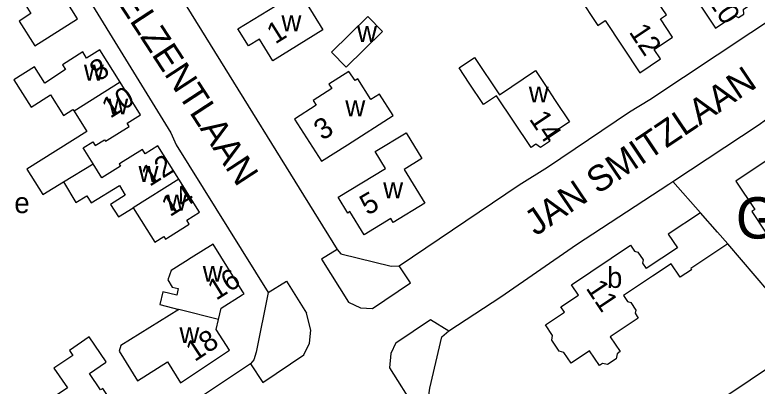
# Model space of a CAD drawing. Extents: x 161141 to 163125, y 381621 to 383200.
# Drawn here: x 161456 to 161599.7, y 382560 to 382631.8 of the extents above; entities that cross this region are included whole.
import ezdxf

# ---------------------------------------------------------------- set-up
doc = ezdxf.new("R2010")
doc.units = 0
for name, color, linetype in [('BLT_Basislijn', 7, 'Continuous'), ('BLT_Bebouwing', 7, 'Continuous'), ('BLT_Bebouwing_beschrifting', 7, 'Continuous'), ('BLT_Centroide', 7, 'Continuous'), ('BLT_Huisnummer', 7, 'Continuous'), ('BLT_Onderverdeling_panden', 7, 'Continuous'), ('BLT_Straatnaam', 7, 'Continuous')]:
    doc.layers.add(name, color=color, linetype=linetype)

msp = doc.modelspace()

# ---------------------------------------------------------------- linework, layer by layer
at = {"layer": 'BLT_Basislijn'}
for p, q in [((161489.29, 382633.37), (161518.38, 382586.43)), ((161588.7, 382593.54), (161583.38, 382599.59)), ((161501.56, 382564.28), (161458.76, 382535.94))]:
    msp.add_line(p, q, dxfattribs=at)
for points in [[(161461.16, 382649.62), (161486.19, 382609.02), (161487.2, 382606.7), (161505, 382578.09)], [(161583.38, 382599.59), (161600.08, 382610.61), (161602.52, 382612.44), (161638.32, 382636.48), (161640.35, 382638.04), (161641.81, 382638.17)], [(161530.36, 382583.29), (161553.59, 382598.92), (161559.11, 382602.36), (161574.98, 382613.05), (161578.9, 382615.43), (161611.5, 382637.13)], [(161540.01, 382570.67), (161550.08, 382577.24), (161564.71, 382587.37), (161582.58, 382599.07), (161583.38, 382599.59)], [(161609.88, 382568.97), (161594.03, 382587.55)], [(161518.38, 382586.43), (161515.34, 382584.53), (161520.56, 382576.21), (161522.92, 382575.15), (161525.2, 382575)], [(161518.38, 382586.43), (161519.1, 382585.6), (161528.83, 382583.18), (161530.36, 382583.29)], [(161525.2, 382575), (161532.59, 382579.96), (161530.36, 382583.29)], [(161505, 382578.09), (161508.54, 382580.31), (161512.44, 382574.1)], [(161505, 382578.09), (161502.67, 382566.58), (161502.26, 382565.08), (161501.56, 382564.28)], [(161501.56, 382564.28), (161503.95, 382560.72), (161511.91, 382566.07), (161513.04, 382568.31), (161513.25, 382570.84), (161512.44, 382574.1)], [(161529.72, 382568.39), (161536.42, 382572.9), (161540.01, 382570.67)], [(161536, 382557.27), (161536.32, 382559.59), (161538.66, 382569.56), (161540.01, 382570.67)], [(161529.72, 382568.39), (161528.79, 382566.3), (161528.51, 382563.55), (161533.46, 382555.67), (161536, 382557.27)], [(161552.33, 382530.41), (161609.88, 382568.98)]]:
    msp.add_lwpolyline(points, dxfattribs=at)
at = {"layer": 'BLT_Bebouwing'}
for p, q in [((161594.03, 382587.55), (161586.84, 382582.77)), ((161584.25, 382586.78), (161578.23, 382582.77)), ((161484.04, 382575.78), (161487.73, 382574.85))]:
    msp.add_line(p, q, dxfattribs=at)
for points in [[(161565.6, 382646.44), (161570.57, 382638.97), (161565.17, 382635.38), (161568.88, 382629.8), (161570.24, 382630.71), (161576.96, 382620.61), (161580.98, 382623.29), (161579.75, 382625.13), (161583.33, 382627.52), (161580.99, 382631.04), (161582.16, 382631.82), (161579.39, 382635.98), (161577.48, 382638.85), (161573.95, 382644.15), (161576.38, 382645.76), (161572.75, 382651.21)], [(161592.13, 382642.26), (161591.05, 382643.89), (161585.35, 382640.1), (161580.65, 382647.14), (161577.35, 382644.94), (161580.57, 382640.11), (161583.34, 382635.95), (161586.02, 382637.73), (161591.65, 382629.28), (161595.27, 382631.7), (161596.1, 382631.29), (161597.12, 382631.97), (161597.06, 382632.93), (161597.95, 382633.52)], [(161457.09, 382635.25), (161459.08, 382632.07), (161456.8, 382630.63), (161459.81, 382625.84), (161468.1, 382631.05), (161461.17, 382642.07), (161460.42, 382641.61)], [(161520.1, 382621.73), (161517.29, 382624.6), (161524.33, 382631.49), (161527.16, 382628.6), (161520.1, 382621.73)], [(161476.37, 382618.78), (161472.42, 382625.06), (161469.85, 382623.44), (161469.09, 382624.65), (161465.18, 382622.19), (161465.76, 382621.26), (161461.76, 382618.63), (161459.77, 382621.8), (161455.74, 382619.27), (161459.09, 382613.95), (161462.87, 382616.33), (161465.35, 382612.38), (161467.21, 382613.55), (161467.45, 382613.18)], [(161558.57, 382618.35), (161560.61, 382615.28), (161563.38, 382611.12), (161559.22, 382608.35), (161559.49, 382607.32), (161557.74, 382606.16), (161556.87, 382606.78), (161555.93, 382606.15), (161549.25, 382616.14), (161546.73, 382614.46), (161543.96, 382618.62), (161541.97, 382621.61), (161544.97, 382623.61), (161549.79, 382616.38), (161556.78, 382621.04), (161558.57, 382618.35)], [(161521.83, 382619.12), (161520.64, 382620.89), (161516.78, 382618.42), (161517.33, 382617.57), (161513.72, 382615.26), (161514.32, 382614.33), (161510.12, 382611.65), (161515.35, 382603.49), (161520.35, 382606.69), (161529.2, 382612.35), (161526.54, 382616.51), (161524.91, 382615.47), (161522.36, 382619.46), (161521.83, 382619.12)], [(161632.81, 382613), (161631.72, 382612.28), (161625.99, 382620.9), (161607.34, 382608.49), (161606.86, 382609.22), (161605.15, 382608.08), (161606.11, 382606.65), (161595.57, 382599.64), (161599.23, 382594.14), (161598.7, 382593.78), (161601.47, 382589.62), (161609.32, 382577.81), (161617.74, 382583.42), (161613.79, 382589.36), (161614.82, 382590.05), (161613.54, 382591.97), (161616.6, 382594.01), (161615.3, 382595.96), (161627.8, 382604.27), (161629.99, 382600.97)], [(161471.12, 382603.02), (161469.19, 382606.09), (161471.04, 382607.26), (161471.5, 382606.54), (161473.32, 382607.68), (161473.53, 382607.36), (161473.86, 382607.57), (161478.1, 382610.23), (161477.7, 382610.85), (161480.31, 382612.5), (161476.37, 382618.78)], [(161467.45, 382613.18), (161469.89, 382609.29), (161458.29, 382602), (161461.39, 382597.06), (161465.36, 382599.49)], [(161487.7, 382600.06), (161483.66, 382606.48), (161481.2, 382604.93), (161480.66, 382605.79), (161476.43, 382603.13), (161476.16, 382602.97), (161476.41, 382602.58), (161472.79, 382600.3), (161471.12, 382603.02)], [(161478.89, 382594.52), (161483.07, 382587.87), (161484.81, 382588.97), (161485.13, 382588.46), (161485.33, 382588.58), (161485.49, 382588.68), (161489.73, 382591.35), (161489.26, 382592.09), (161491.73, 382593.64), (161487.7, 382600.06)], [(161465.36, 382599.49), (161467.77, 382595.55), (161469.87, 382596.83), (161470.72, 382595.44), (161476.2, 382598.79), (161477.35, 382596.97), (161474.47, 382595.16), (161476.01, 382592.72), (161478.89, 382594.52)], [(161588.7, 382593.54), (161582.5, 382589.41), (161584.25, 382586.78)], [(161594.03, 382587.55), (161592.03, 382589.8), (161588.7, 382593.54)], [(161495.42, 382572.9), (161495.91, 382575.08), (161500, 382577.65), (161500.37, 382577.87), (161500, 382578.45), (161494.34, 382587.46), (161490.1, 382584.8), (161489, 382584.1), (161486.22, 382582.35), (161485.55, 382580.53), (161486.43, 382579.12), (161487.61, 382578.85), (161487.33, 382577.62), (161484.6, 382578.25), (161484.04, 382575.78)], [(161579.44, 382581.28), (161573.79, 382577.51), (161574.57, 382576.34), (161575.21, 382576.2), (161576.2, 382574.71), (161576.07, 382574.08), (161576.68, 382573.17), (161571.26, 382569.54), (161573.19, 382566.67), (161572.6, 382566.27), (161572.37, 382565.26), (161570.73, 382564.18), (161569.76, 382564.38), (161569.17, 382563.98), (161567.24, 382566.85), (161563.66, 382564.45), (161562.28, 382566.52), (161561.38, 382566.73), (161559.95, 382568.86), (161560.1, 382569.77), (161558.72, 382571.84), (161562.38, 382574.29), (161561.69, 382575.32), (161565.09, 382577.6), (161563.75, 382579.6), (161575.18, 382587.26), (161575.98, 382586.09), (161576.62, 382585.94), (161577.63, 382584.46), (161577.53, 382583.8), (161578.23, 382582.77)], [(161586.84, 382582.77), (161587.01, 382582.52), (161584.81, 382581.05), (161583.06, 382583.68), (161579.44, 382581.28)], [(161487.73, 382574.85), (161476.49, 382567.87), (161476.15, 382566.73), (161479.68, 382561.04), (161485.51, 382564.66), (161488.03, 382560.64), (161497.52, 382566.92), (161494.97, 382570.96), (161495.42, 382572.9)]]:
    msp.add_lwpolyline(points, dxfattribs=at)
for points in [[(161499.16, 382629.1), (161510.99, 382636.44), (161515.6, 382628.93), (161505.92, 382622.91), (161503.33, 382627.13), (161501.2, 382625.81)], [(161531.74, 382609.03), (161534.79, 382604.01), (161531.37, 382601.93), (161535.36, 382595.37), (161529.23, 382591.64), (161528.76, 382592.42), (161523.59, 382589.27), (161520.85, 382593.76), (161520.42, 382593.49), (161518.56, 382596.55), (161527.71, 382602.11), (161525.73, 382605.37)], [(161470.37, 382569.5), (161466.53, 382566.91), (161467.19, 382565.94), (161463.53, 382563.47), (161466.12, 382559.63), (161462.16, 382556.96), (161468.98, 382546.86), (161470.05, 382547.58), (161470.66, 382547.28), (161472.35, 382548.42), (161472.29, 382549.1), (161473.86, 382550.17), (161474.48, 382549.87), (161476.17, 382551.02), (161476.11, 382551.69), (161477.18, 382552.41), (161474.97, 382555.68), (161475.41, 382555.97), (161472.99, 382559.56), (161472.56, 382559.27), (161470.41, 382562.46), (161473.48, 382564.54), (161473.65, 382564.66)]]:
    msp.add_lwpolyline(points, close=True, dxfattribs=at)
at = {"layer": 'BLT_Onderverdeling_panden'}
for p, q in [((161476.37, 382618.78), (161467.45, 382613.18)), ((161465.36, 382599.49), (161471.12, 382603.02)), ((161487.7, 382600.06), (161478.89, 382594.52)), ((161495.42, 382572.9), (161487.73, 382574.85))]:
    msp.add_line(p, q, dxfattribs=at)

# ---------------------------------------------------------------- texts
at = {"layer": 'BLT_Bebouwing_beschrifting'}
msp.add_text('Gezondheidscentrum', height=8, dxfattribs=at).set_placement((161595.58, 382588.54))
at = {"layer": 'BLT_Centroide'}
for s, p in [('w', (161507.58, 382628.66)), ('w', (161522.23, 382626.59)), ('w', (161469.33, 382619.12)), ('w', (161555.48, 382614.88)), ('w', (161474.05, 382612.56)), ('w', (161519.95, 382612.19)), ('w', (161479.91, 382599.5)), ('w', (161527.28, 382596.36)), ('e', (161455.85, 382593.47)), ('w', (161485.38, 382593.97)), ('w', (161492.34, 382580.19)), ('b', (161570.62, 382579)), ('w', (161487.83, 382568.31))]:
    msp.add_text(s, height=4, dxfattribs=at).set_placement(p)
at = {"layer": 'BLT_Huisnummer'}
for s, rotation, p in [('10', 303.6588, (161590.02, 382634.59)), ('1', 32.1997, (161506.38, 382626.07)), ('12', 303.6628, (161574.77, 382628.51)), ('8', 32.1456, (161472.08, 382618.84)), ('10', 32.1451, (161474.42, 382611.7)), ('14', 303.7523, (161555.45, 382611.67)), ('3', 32.6293, (161515.5, 382607.42)), ('12', 32.1502, (161482.06, 382598.52)), ('14', 32.1548, (161485.99, 382592.66)), ('5', 30.1879, (161524.26, 382592.93)), ('16', 32.1425, (161494.94, 382576.5)), ('11', 303.6221, (161566.43, 382578.95)), ('18', 33.4986, (161490.78, 382564.62))]:
    msp.add_text(s, height=4, rotation=rotation, dxfattribs=at).set_placement(p)
at = {"layer": 'BLT_Straatnaam'}
for s, rotation, p in [('ELZENTLAAN', 303.1576, (161475.63, 382634.43)), ('JAN SMITZLAAN', 33.9765, (161556.83, 382588.93))]:
    msp.add_text(s, height=5, rotation=rotation, dxfattribs=at).set_placement(p)

doc.saveas('drawing.dxf')
